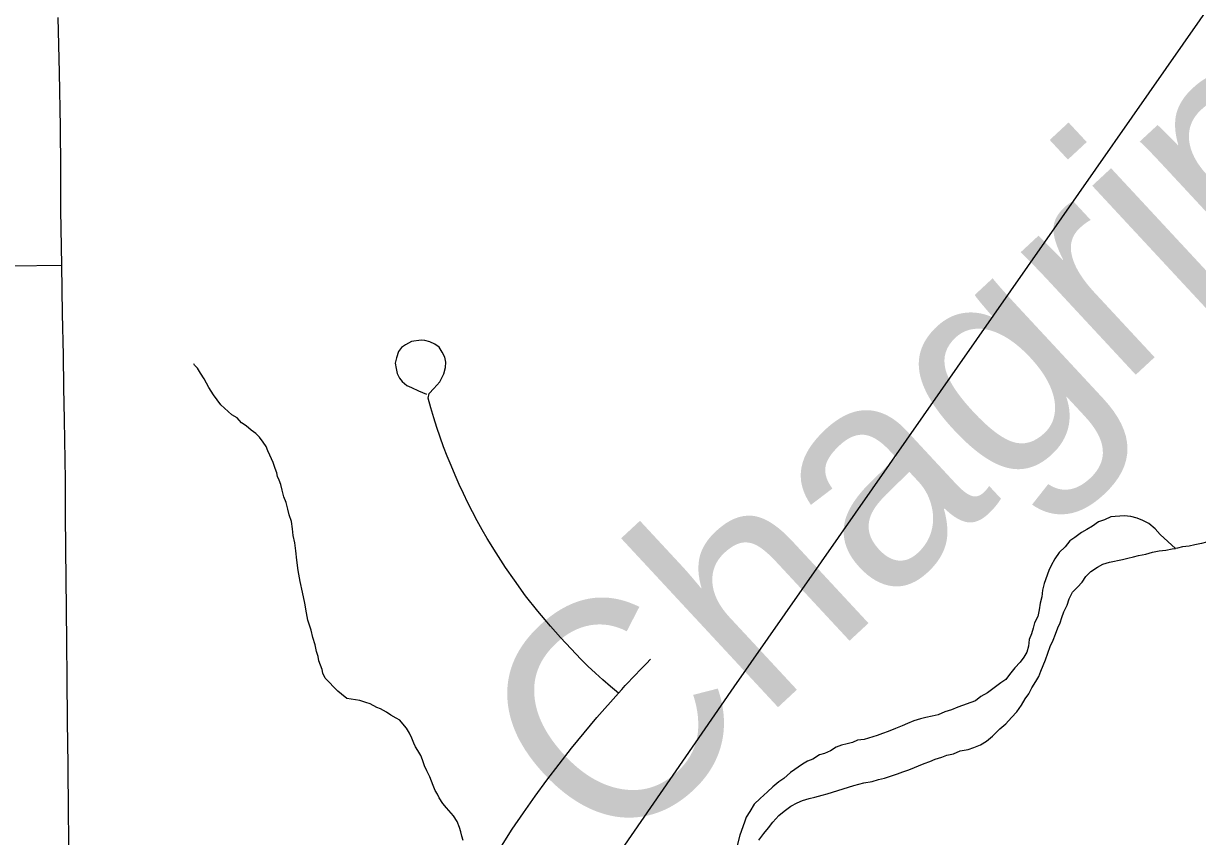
# Model space of a CAD drawing. Extents: x 103424 to 290657, y 38711 to 110967.
# Drawn here: x 214249.2438 to 214249.5488, y 40212.8117 to 40213.0228 of the extents above; entities that cross this region are included whole.
import ezdxf

# ---------------------------------------------------------------- set-up
doc = ezdxf.new("R2010")
doc.units = 0
for name, color, linetype in [('GM_X_County_Road', 7, 'Continuous'), ('GM_X_Major_River', 7, 'Continuous'), ('GM_X_Major_River_Text', 7, 'Continuous'), ('GM_X_Minor_River', 7, 'Continuous'), ('GM_X_Rail_Line', 7, 'Continuous'), ('GM_X_Township_Road', 7, 'Continuous')]:
    doc.layers.add(name, color=color, linetype=linetype)

msp = doc.modelspace()

# ---------------------------------------------------------------- linework, layer by layer
at = {"layer": 'GM_X_County_Road'}
msp.add_lwpolyline([(214249.25563, 40212.80524), (214249.25551, 40212.81775), (214249.25538, 40212.83026), (214249.25528, 40212.84158), (214249.25518, 40212.8529), (214249.25507, 40212.86186), (214249.25497, 40212.87081), (214249.25484, 40212.88634), (214249.25476, 40212.89535), (214249.25469, 40212.90435), (214249.25446, 40212.91988), (214249.25433, 40212.92827), (214249.2542, 40212.93665), (214249.25395, 40212.94743), (214249.25373, 40212.9601), (214249.25355, 40212.97432), (214249.25348, 40212.98511), (214249.25342, 40212.99591), (214249.25314, 40213.01014), (214249.25285, 40213.02437)], dxfattribs=at)
at = {"layer": 'GM_X_Major_River'}
for points in [[(214249.54306, 40212.88651), (214249.53912, 40212.89007), (214249.53782, 40212.89162), (214249.53614, 40212.89298), (214249.53464, 40212.89376), (214249.53314, 40212.89436), (214249.53145, 40212.89477), (214249.52975, 40212.89499), (214249.52633, 40212.89468), (214249.52462, 40212.89395), (214249.52309, 40212.89341), (214249.52156, 40212.8923), (214249.52002, 40212.89138), (214249.51869, 40212.89064), (214249.51696, 40212.88935), (214249.51561, 40212.88842), (214249.51445, 40212.88692), (214249.51291, 40212.88543), (214249.51174, 40212.88375), (214249.51076, 40212.88206), (214249.51017, 40212.88074), (214249.50897, 40212.87734), (214249.50855, 40212.87564), (214249.50833, 40212.87394), (214249.50792, 40212.87224), (214249.5077, 40212.87053), (214249.50729, 40212.86883), (214249.5065, 40212.86714), (214249.50609, 40212.86582), (214249.50569, 40212.8643), (214249.50509, 40212.8628), (214249.50487, 40212.86109), (214249.50446, 40212.85958), (214249.50368, 40212.85827), (214249.5027, 40212.85696), (214249.50135, 40212.85546), (214249.49999, 40212.85378), (214249.49902, 40212.85247), (214249.49768, 40212.85154), (214249.49422, 40212.84895), (214249.4925, 40212.84803), (214249.49115, 40212.84692), (214249.48658, 40212.84529), (214249.48486, 40212.84457), (214249.48315, 40212.84403), (214249.48143, 40212.8433), (214249.47991, 40212.84295), (214249.4782, 40212.8426), (214249.47687, 40212.84225), (214249.47515, 40212.84171), (214249.47344, 40212.84098), (214249.4721, 40212.84044), (214249.47038, 40212.83971), (214249.46848, 40212.83898), (214249.46695, 40212.83844), (214249.46562, 40212.8379), (214249.46219, 40212.83682), (214249.46048, 40212.83666), (214249.45915, 40212.83612), (214249.45782, 40212.83576), (214249.4563, 40212.83541), (214249.45496, 40212.83487), (214249.45343, 40212.83395), (214249.4519, 40212.83322), (214249.45057, 40212.83286), (214249.44884, 40212.83175), (214249.44751, 40212.83121), (214249.44617, 40212.83047), (214249.4431, 40212.82825), (214249.44136, 40212.82677), (214249.44002, 40212.82584), (214249.43848, 40212.82454), (214249.43713, 40212.82324), (214249.43521, 40212.82156), (214249.43366, 40212.82007), (214249.43249, 40212.8182), (214249.43152, 40212.8167), (214249.43111, 40212.81537), (214249.42991, 40212.81198), (214249.4291, 40212.80896)], [(214249.55793, 40212.88954), (214249.55727, 40212.88936), (214249.55594, 40212.889), (214249.55423, 40212.88866), (214249.55271, 40212.88849), (214249.55119, 40212.88814), (214249.54986, 40212.88779), (214249.54815, 40212.88744), (214249.54663, 40212.88709), (214249.54492, 40212.88693), (214249.54359, 40212.88657), (214249.54306, 40212.88651)], [(214249.43481, 40212.81075), (214249.43617, 40212.81243), (214249.43733, 40212.81393), (214249.4385, 40212.81543), (214249.44004, 40212.81711), (214249.44139, 40212.81822), (214249.44312, 40212.81952), (214249.44484, 40212.82044), (214249.44617, 40212.82098), (214249.44789, 40212.82152), (214249.44941, 40212.82187), (214249.45131, 40212.82241), (214249.45264, 40212.82276), (214249.4595, 40212.82491), (214249.46083, 40212.82527), (214249.46216, 40212.82562), (214249.46425, 40212.82596), (214249.46597, 40212.8265), (214249.46749, 40212.82685), (214249.47091, 40212.82793), (214249.47225, 40212.82847), (214249.47378, 40212.82901), (214249.47778, 40212.83065), (214249.47931, 40212.83119), (214249.48064, 40212.83173), (214249.48235, 40212.83227), (214249.48369, 40212.83282), (214249.4854, 40212.83316), (214249.48712, 40212.83389), (214249.48921, 40212.83423), (214249.49073, 40212.83478), (214249.49245, 40212.8355), (214249.49398, 40212.83642), (214249.49552, 40212.83772), (214249.49745, 40212.83959), (214249.49899, 40212.84089), (214249.50053, 40212.84257), (214249.50189, 40212.84406), (214249.50306, 40212.84575), (214249.50404, 40212.84744), (214249.50501, 40212.84875), (214249.50579, 40212.85025), (214249.50677, 40212.85194), (214249.50755, 40212.85326), (214249.50815, 40212.85458), (214249.50934, 40212.85759), (214249.51054, 40212.86099), (214249.51133, 40212.86268), (214249.51193, 40212.86419), (214249.51253, 40212.86589), (214249.51312, 40212.8672), (214249.51353, 40212.86853), (214249.51412, 40212.87003), (214249.51491, 40212.87173), (214249.51551, 40212.87342), (214249.5163, 40212.87512), (214249.51765, 40212.87642), (214249.51881, 40212.87773), (214249.51979, 40212.87923), (214249.52114, 40212.88053), (214249.52286, 40212.88164), (214249.5242, 40212.88238), (214249.52592, 40212.88291), (214249.52934, 40212.88361), (214249.53067, 40212.88397), (214249.53219, 40212.88432), (214249.53352, 40212.88467), (214249.53542, 40212.88502), (214249.53714, 40212.88555), (214249.53885, 40212.8859), (214249.54055, 40212.88606), (214249.54226, 40212.88641), (214249.54306, 40212.88651)]]:
    msp.add_lwpolyline(points, dxfattribs=at)
at = {"layer": 'GM_X_Minor_River'}
for points in [[(214249.32057, 40212.85729), (214249.32036, 40212.85843), (214249.31996, 40212.85975), (214249.31955, 40212.86146), (214249.31895, 40212.86335), (214249.31853, 40212.86524), (214249.31772, 40212.86789), (214249.31731, 40212.86978), (214249.31689, 40212.87225), (214249.31627, 40212.87509), (214249.31565, 40212.87793), (214249.31521, 40212.88077), (214249.31479, 40212.88343), (214249.31455, 40212.88589), (214249.31433, 40212.88798), (214249.31391, 40212.88987), (214249.31369, 40212.89158), (214249.31347, 40212.89348), (214249.31287, 40212.89518), (214249.31246, 40212.89669), (214249.31205, 40212.8984), (214249.31145, 40212.89991), (214249.31104, 40212.90161), (214249.31064, 40212.90312), (214249.31024, 40212.90426), (214249.30984, 40212.9052), (214249.30963, 40212.90615), (214249.30923, 40212.90728), (214249.30863, 40212.90879), (214249.30784, 40212.91068), (214249.30725, 40212.91181), (214249.30685, 40212.91294), (214249.30607, 40212.91407), (214249.3051, 40212.91538), (214249.30413, 40212.91632), (214249.30298, 40212.91725), (214249.30163, 40212.91836), (214249.30047, 40212.9191), (214249.29931, 40212.92041), (214249.29797, 40212.92115), (214249.297, 40212.92208), (214249.29507, 40212.92376), (214249.29313, 40212.92639), (214249.29254, 40212.92733), (214249.29195, 40212.92827), (214249.29136, 40212.9294), (214249.29077, 40212.93053), (214249.2898, 40212.93203), (214249.28901, 40212.93335), (214249.28824, 40212.93409), (214249.28804, 40212.93447)], [(214249.35806, 40212.81063), (214249.35766, 40212.81176), (214249.35745, 40212.8129), (214249.35705, 40212.81403), (214249.35645, 40212.81554), (214249.35548, 40212.81704), (214249.35373, 40212.8191), (214249.35276, 40212.82023), (214249.35178, 40212.82173), (214249.35139, 40212.82267), (214249.3508, 40212.82361), (214249.35021, 40212.82493), (214249.34981, 40212.82607), (214249.34941, 40212.8272), (214249.34862, 40212.82871), (214249.34803, 40212.83003), (214249.34743, 40212.83154), (214249.34703, 40212.83267), (214249.34625, 40212.83399), (214249.34566, 40212.83493), (214249.34526, 40212.83587), (214249.34467, 40212.83719), (214249.34408, 40212.83851), (214249.34329, 40212.83983), (214249.34233, 40212.84095), (214249.34155, 40212.84189), (214249.34059, 40212.84244), (214249.33925, 40212.84318), (214249.33809, 40212.84392), (214249.33656, 40212.84484), (214249.3356, 40212.84521), (214249.33388, 40212.84612), (214249.33273, 40212.84648), (214249.3312, 40212.84703), (214249.33006, 40212.8472), (214249.32892, 40212.84737), (214249.32777, 40212.84754), (214249.32643, 40212.84865), (214249.32546, 40212.8494), (214249.32217, 40212.85276), (214249.32158, 40212.85408), (214249.32137, 40212.85503), (214249.32097, 40212.85616), (214249.32057, 40212.85729)]]:
    msp.add_lwpolyline(points, dxfattribs=at)
at = {"layer": 'GM_X_Rail_Line'}
msp.add_lwpolyline([(214249.07405, 40212.58207), (214249.11112, 40212.58948), (214249.14781, 40212.60166), (214249.18894, 40212.61841), (214249.21838, 40212.63499), (214249.2495, 40212.65969), (214249.29558, 40212.69713), (214249.34007, 40212.73321), (214249.36869, 40212.76541), (214249.39677, 40212.80462), (214249.42844, 40212.85057), (214249.62583, 40213.13302), (214249.701, 40213.23878), (214249.72118, 40213.2662), (214249.74048, 40213.2824), (214249.76383, 40213.2995), (214249.82726, 40213.34498), (214249.99354, 40213.46547), (214250.03547, 40213.49665)], dxfattribs=at)
at = {"layer": 'GM_X_Township_Road'}
for points in [[(214249.20855, 40212.95946), (214249.22058, 40212.95961), (214249.23062, 40212.95974), (214249.24067, 40212.95987), (214249.25373, 40212.9601)], [(214249.39837, 40212.8489), (214249.39633, 40212.85061), (214249.39434, 40212.85235), (214249.39238, 40212.85413), (214249.39046, 40212.85593), (214249.38857, 40212.85777), (214249.38609, 40212.8604), (214249.38328, 40212.86337), (214249.38072, 40212.86629), (214249.37745, 40212.87017), (214249.37427, 40212.87422), (214249.37134, 40212.87829), (214249.36907, 40212.88158), (214249.36665, 40212.88534), (214249.36427, 40212.88904), (214249.36297, 40212.89133), (214249.3617, 40212.89365), (214249.36044, 40212.89599), (214249.35926, 40212.89835), (214249.3581, 40212.90073), (214249.35699, 40212.90313), (214249.35592, 40212.90555), (214249.3549, 40212.90799), (214249.35391, 40212.91045), (214249.35296, 40212.91292), (214249.35206, 40212.91541), (214249.35121, 40212.91791), (214249.35041, 40212.92043), (214249.34965, 40212.92297), (214249.34892, 40212.92551), (214249.34917, 40212.92669), (214249.35037, 40212.92803), (214249.35194, 40212.92978), (214249.35305, 40212.93181), (214249.35346, 40212.93352), (214249.35351, 40212.93491), (214249.35328, 40212.9362), (214249.35259, 40212.93745), (214249.35176, 40212.93874), (214249.35065, 40212.93952), (214249.34935, 40212.94012), (214249.34811, 40212.94054), (214249.34709, 40212.94059), (214249.3446, 40212.94022), (214249.34303, 40212.93939), (214249.34201, 40212.93865), (214249.34122, 40212.93768), (214249.34072, 40212.93601), (214249.34039, 40212.93463), (214249.34062, 40212.93325), (214249.3409, 40212.93195), (214249.3415, 40212.93075), (214249.34215, 40212.92987), (214249.34344, 40212.92881), (214249.34464, 40212.92826), (214249.3464, 40212.92743), (214249.34852, 40212.92659)], [(214249.36796, 40212.80916), (214249.3708, 40212.81353), (214249.37374, 40212.81784), (214249.37673, 40212.8221), (214249.37981, 40212.82631), (214249.38294, 40212.83046), (214249.38616, 40212.83457), (214249.38943, 40212.8386), (214249.3928, 40212.84259), (214249.39837, 40212.8489), (214249.39927, 40212.84988), (214249.40015, 40212.85086), (214249.40102, 40212.85179), (214249.40193, 40212.85276), (214249.40287, 40212.85376), (214249.40382, 40212.85475), (214249.40472, 40212.85568), (214249.40564, 40212.85663), (214249.40673, 40212.85774)]]:
    msp.add_lwpolyline(points, dxfattribs=at)

# ---------------------------------------------------------------- texts
at = {"layer": 'GM_X_Major_River_Text'}
msp.add_text('Chagrin', height=0.05686, rotation=42.898, dxfattribs=at).set_placement((214249.39575, 40212.80428))

doc.saveas('drawing.dxf')
